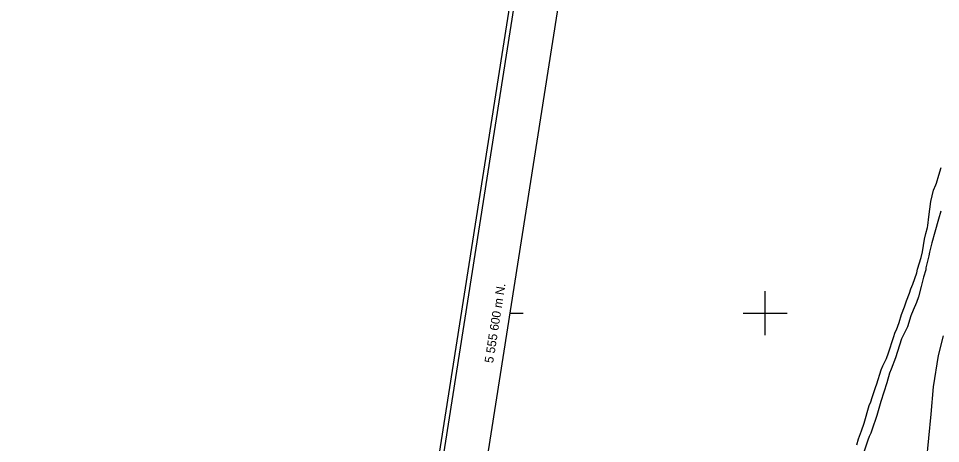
# Model space of a CAD drawing. Extents: x 282461 to 284471, y 5554090 to 5557646.
# Drawn here: x 282460.8 to 282879.7, y 5555540.9 to 5555733.8 of the extents above; entities that cross this region are included whole.
import ezdxf

# ---------------------------------------------------------------- set-up
doc = ezdxf.new("R2010")
doc.units = 0
for name, color, linetype in [('Niveau 2', 7, 'Continuous'), ('Niveau 22', 7, 'Continuous'), ('Niveau 4', 7, 'Continuous'), ('Niveau 60', 7, 'Continuous'), ('Niveau 61', 7, 'Continuous')]:
    doc.layers.add(name, color=color, linetype=linetype)

msp = doc.modelspace()

# ---------------------------------------------------------------- linework, layer by layer
at = {"layer": 'Niveau 2'}
for points in [[(282879.83, 5555646.36), (282878.76, 5555642.77), (282877.21, 5555636.75), (282875.81, 5555632.05), (282874.7, 5555627.71), (282874.43, 5555626.15), (282873.1, 5555620.7), (282872.99, 5555619.78), (282872.05, 5555616.42), (282870.99, 5555612.19), (282869.66, 5555607.5), (282868.82, 5555604.95), (282867.23, 5555601.47), (282866.22, 5555598.86), (282864.65, 5555593.88)], [(282864.65, 5555593.88), (282861.94, 5555588.43), (282859.2, 5555579.8), (282857.23, 5555574.7), (282856.61, 5555572.85), (282855.38, 5555568.51), (282852.64, 5555559.94), (282850.75, 5555553.63), (282848.51, 5555546.91), (282848.12, 5555545.52), (282847.38, 5555544.07), (282846.65, 5555542.39), (282844.8, 5555536.49)]]:
    msp.add_lwpolyline(points, dxfattribs=at)
at = {"layer": 'Niveau 22'}
msp.add_lwpolyline([(282779.41, 5555163.99), (282780.99, 5555176.53), (282785.31, 5555192.12), (282790.1, 5555204.89), (282801.12, 5555231.8), (282807.25, 5555251.36), (282814.16, 5555270.05), (282820.09, 5555287.17), (282825.88, 5555305.68), (282830.88, 5555323.14), (282835.04, 5555339.71), (282840.8, 5555360.88), (282849, 5555390.56), (282856.35, 5555420.38), (282863.75, 5555455.88), (282866.69, 5555476.35), (282868.38, 5555489.24), (282871.36, 5555510.74), (282873.29, 5555532.46), (282875.51, 5555554.18), (282876.51, 5555566.61), (282878.82, 5555580.92), (282881.14, 5555589.77)], dxfattribs=at)
at = {"layer": 'Niveau 4'}
for points in [[(282877.66, 5555658.29), (282877.94, 5555659.1), (282878.89, 5555662.69), (282880.01, 5555666.23)], [(282841.66, 5555540.3), (282842.44, 5555543.08), (282843.79, 5555546.61), (282844.97, 5555550.2), (282847.37, 5555558.08), (282848.1, 5555559.88), (282848.72, 5555561.73), (282850.12, 5555566.31), (282850.79, 5555568.05), (282852.81, 5555574.36), (282853.54, 5555576.1), (282855.13, 5555579.41), (282856.14, 5555582.08), (282858.32, 5555589.09), (282859.16, 5555591.46), (282859.79, 5555592.57), (282860.91, 5555595.87), (282861.97, 5555599.52), (282863.38, 5555603), (282864.22, 5555605.72), (282865.57, 5555609.2), (282866.19, 5555611.06), (282867.2, 5555613.26), (282868.89, 5555618.31), (282869.33, 5555620.1), (282870.89, 5555625.32), (282871.56, 5555627.87), (282872.48, 5555633.6), (282873.03, 5555636.21), (282873.76, 5555638.93), (282873.92, 5555639.86), (282874.4, 5555643.8), (282874.94, 5555647.22), (282875.31, 5555650.8), (282876.59, 5555655.85), (282877.66, 5555658.29)]]:
    msp.add_lwpolyline(points, dxfattribs=at)
at = {"layer": 'Niveau 60'}
for points in [[(283935.57, 5554089.71), (284458.46, 5557413.53), (282983.71, 5557645.53), (282460.81, 5554321.72), (283935.57, 5554089.71)], [(283933.91, 5554092), (284456.17, 5557411.87), (282985.38, 5557643.25), (282463.1, 5554323.39), (283933.91, 5554092)], [(282485.97, 5554340.04), (282921.22, 5557106.72), (284352.51, 5556881.56), (283917.27, 5554114.87), (282485.97, 5554340.04)]]:
    msp.add_lwpolyline(points, dxfattribs=at)
at = {"layer": 'Niveau 61'}
for points in [[(282800, 5555590), (282800, 5555610)], [(282684.09, 5555600), (282690.16, 5555600)], [(282790, 5555600), (282810, 5555600)]]:
    msp.add_lwpolyline(points, dxfattribs=at)

# ---------------------------------------------------------------- texts
msp.add_text('5 555 600 m N.', height=4, rotation=81.0596, dxfattribs=at).set_placement((282676.45, 5555577.21))

doc.saveas('drawing.dxf')
